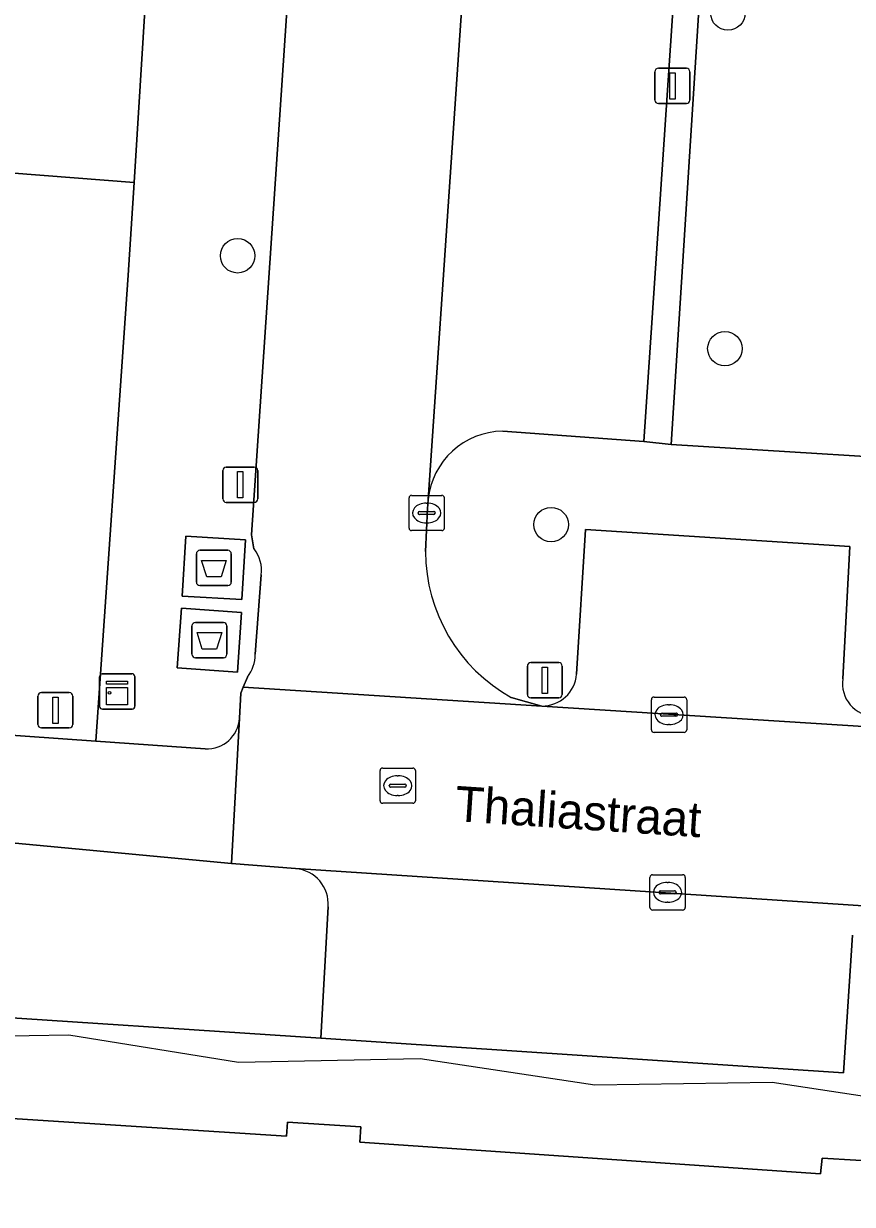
# Model space of a CAD drawing. Extents: x 161848 to 162726, y 385382 to 386521.
# Drawn here: x 162002.1 to 162025.59, y 386254.58 to 386288.04 of the extents above; entities that cross this region are included whole.
import ezdxf

# ---------------------------------------------------------------- set-up
doc = ezdxf.new("R2010")
doc.units = 0
for name, color, linetype in [('IMGEO_Afval_apart_plaats', 7, 'Continuous'), ('IMGEO_Boom', 7, 'Continuous'), ('IMGEO_Fietspad_open', 7, 'Continuous'), ('IMGEO_Groenvoorziening', 7, 'Continuous'), ('IMGEO_Kast', 7, 'Continuous'), ('IMGEO_Kolk', 7, 'Continuous'), ('IMGEO_Lichtmast', 7, 'Continuous'), ('IMGEO_Openbare_ruimte_label', 7, 'Continuous'), ('IMGEO_Pand', 7, 'Continuous'), ('IMGEO_Pand_overbouw', 7, 'Continuous'), ('IMGEO_Parkeervlak_open', 7, 'Continuous'), ('IMGEO_Rijbaan_lokaal_open', 7, 'Continuous'), ('IMGEO_Rioolput', 7, 'Continuous'), ('IMGEO_Verkeersbordpaal', 7, 'Continuous'), ('IMGEO_Voetpad_gesloten', 7, 'Continuous'), ('IMGEO_Voetpad_open', 7, 'Continuous')]:
    doc.layers.add(name, color=color, linetype=linetype)

msp = doc.modelspace()

# ---------------------------------------------------------------- linework, layer by layer
at = {"layer": 'IMGEO_Afval_apart_plaats'}
for p, q in [((162006.994, 386272.216), (162006.994, 386273.016)), ((162006.994, 386273.016), (162006.994, 386272.216)), ((162007.094, 386273.116), (162007.884, 386273.116)), ((162007.884, 386273.116), (162007.094, 386273.116)), ((162007.984, 386273.016), (162007.984, 386272.216)), ((162007.984, 386272.216), (162007.984, 386273.016)), ((162007.884, 386272.116), (162007.094, 386272.116)), ((162007.094, 386272.116), (162007.884, 386272.116)), ((162006.869, 386270.172), (162006.869, 386270.972)), ((162006.869, 386270.972), (162006.869, 386270.172)), ((162006.969, 386271.072), (162007.759, 386271.072)), ((162007.759, 386271.072), (162006.969, 386271.072)), ((162007.859, 386270.972), (162007.859, 386270.172)), ((162007.859, 386270.172), (162007.859, 386270.972)), ((162007.759, 386270.072), (162006.969, 386270.072)), ((162006.969, 386270.072), (162007.759, 386270.072))]:
    msp.add_line(p, q, dxfattribs=at)
for points in [[(162007.137, 386272.83), (162007.841, 386272.83), (162007.692, 386272.36), (162007.286, 386272.36), (162007.137, 386272.83)], [(162007.012, 386270.786), (162007.716, 386270.786), (162007.567, 386270.316), (162007.161, 386270.316), (162007.012, 386270.786)]]:
    msp.add_lwpolyline(points, dxfattribs=at)
for centre, start, end in [((162007.094, 386273.016), 90, 180), ((162007.094, 386273.016), 90, 180), ((162007.884, 386273.016), 0, 90), ((162007.884, 386273.016), 360, 90), ((162007.094, 386272.216), 180, 270), ((162007.094, 386272.216), 180, 270), ((162007.884, 386272.216), 270, 0), ((162007.884, 386272.216), 270, 0), ((162006.969, 386270.972), 90, 180), ((162006.969, 386270.972), 90, 180), ((162007.759, 386270.972), 0, 90), ((162007.759, 386270.972), 360, 90), ((162006.969, 386270.172), 180, 270), ((162006.969, 386270.172), 180, 270), ((162007.759, 386270.172), 270, 0), ((162007.759, 386270.172), 270, 0)]:
    msp.add_arc(centre, 0.1, start, end, dxfattribs=at)
at = {"layer": 'IMGEO_Boom'}
for centre in [(162022.06, 386288.343), (162008.163, 386281.464), (162021.975, 386278.831), (162017.049, 386273.845)]:
    msp.add_circle(centre, 0.489, dxfattribs=at)
at = {"layer": 'IMGEO_Fietspad_open'}
for points in [[(162007.247, 386267.487), (162004.143, 386267.706), (162000, 386267.999), (161974.364, 386269.813), (161946.326, 386271.797)], [(161946.09, 386268.796), (161951.821, 386268.392), (161963.771, 386267.547), (161965.253, 386267.442), (161978.868, 386266.479), (162000, 386264.985), (162000.242, 386264.968), (162007.99, 386264.239), (162008.22, 386268.36)]]:
    msp.add_lwpolyline(points, dxfattribs=at)
msp.add_arc((162007.288, 386268.42), 0.934, 267.4665, 356.332, dxfattribs=at)
at = {"layer": 'IMGEO_Groenvoorziening'}
for points in [[(161993.084, 386427.124), (161994.181, 386427.051), (162000, 386426.662), (162007.758, 386426.144), (162014.56, 386425.727), (162014.963, 386431.595), (162011.405, 386431.844), (161994.386, 386432.611), (161986.765, 386432.778), (161980.695, 386412.574), (161978.079, 386320.579), (161977.478, 386299.438), (161974.923, 386275.344), (161974.364, 386269.813), (162000, 386267.999), (162004.143, 386267.706), (162005.062, 386280.913), (162005.226, 386283.541), (162000, 386283.947), (161983.468, 386285.233), (161983.954, 386291.878), (161985.856, 386320.057)], [(162044.035, 386340.918), (162044.047, 386341.363), (162043.866, 386341.769), (162043.825, 386341.803), (162043.844, 386342.038), (162043.532, 386342.052), (162036.385, 386342.364), (162028.077, 386342.963), (162028.043, 386343.267), (162027.933, 386343.276), (162027.848, 386342.313), (162027.339, 386336.244), (162026.764, 386336.262), (162024.29, 386336.37), (162020.448, 386276.118), (162038.8, 386274.979), (162046.877, 386274.409), (162047.349, 386281.382), (162039.819, 386281.855)], [(162005.226, 386283.541), (162005.655, 386290.399), (161998.343, 386290.937), (161983.954, 386291.878), (161983.468, 386285.233), (162000, 386283.947)]]:
    msp.add_lwpolyline(points, close=True, dxfattribs=at)
at = {"layer": 'IMGEO_Kast'}
for p, q in [((162004.251, 386268.69), (162004.251, 386269.531)), ((162004.251, 386269.531), (162004.251, 386268.69)), ((162004.326, 386269.615), (162005.167, 386269.615)), ((162005.167, 386269.615), (162004.326, 386269.615)), ((162005.251, 386269.54), (162005.251, 386268.699)), ((162005.251, 386268.699), (162005.251, 386269.54)), ((162005.176, 386268.615), (162004.335, 386268.615)), ((162004.335, 386268.615), (162005.176, 386268.615))]:
    msp.add_line(p, q, dxfattribs=at)
for points in [[(162004.446, 386269.405), (162005.046, 386269.405), (162005.046, 386269.32), (162004.446, 386269.32), (162004.446, 386269.405)], [(162004.446, 386269.23), (162005.046, 386269.23), (162005.046, 386268.741), (162004.446, 386268.741), (162004.446, 386269.23)]]:
    msp.add_lwpolyline(points, dxfattribs=at)
msp.add_circle((162004.53, 386269.079), 0.0377, dxfattribs=at)
for centre, start, end in [((162004.329, 386269.537), 92.4484, 184.2845), ((162004.329, 386269.537), 92.4484, 184.2845), ((162005.173, 386269.537), 2.4484, 94.2845), ((162005.173, 386269.537), 2.4484, 94.2845), ((162004.329, 386268.693), 182.4484, 274.2845), ((162004.329, 386268.693), 182.4484, 274.2845), ((162005.173, 386268.693), 272.4484, 4.2845), ((162005.173, 386268.693), 272.4484, 4.2845)]:
    msp.add_arc(centre, 0.0779, start, end, dxfattribs=at)
at = {"layer": 'IMGEO_Kolk'}
for p, q in [((162013.021, 386273.748), (162013.021, 386274.6)), ((162013.096, 386274.674), (162013.948, 386274.674)), ((162014.022, 386274.6), (162014.022, 386273.748)), ((162013.28, 386274.168), (162013.28, 386274.18)), ((162013.323, 386274.217), (162013.721, 386274.217)), ((162013.509, 386274.454), (162013.534, 386274.454)), ((162013.764, 386274.18), (162013.764, 386274.168)), ((162013.718, 386274.131), (162013.32, 386274.131)), ((162013.532, 386273.894), (162013.507, 386273.894)), ((162013.948, 386273.674), (162013.096, 386273.674)), ((162019.891, 386268.031), (162019.891, 386268.883)), ((162019.966, 386268.957), (162020.818, 386268.957)), ((162020.892, 386268.883), (162020.892, 386268.031)), ((162020.15, 386268.451), (162020.15, 386268.463)), ((162020.193, 386268.5), (162020.591, 386268.5)), ((162020.379, 386268.737), (162020.404, 386268.737)), ((162020.634, 386268.463), (162020.634, 386268.451)), ((162020.588, 386268.414), (162020.19, 386268.414)), ((162020.402, 386268.177), (162020.377, 386268.177)), ((162020.818, 386267.957), (162019.966, 386267.957)), ((162019.849, 386262.996), (162019.849, 386263.848)), ((162019.924, 386263.922), (162020.776, 386263.922)), ((162020.85, 386263.848), (162020.85, 386262.996)), ((162020.108, 386263.416), (162020.108, 386263.428)), ((162020.151, 386263.465), (162020.549, 386263.465)), ((162020.337, 386263.702), (162020.362, 386263.702)), ((162020.592, 386263.428), (162020.592, 386263.416)), ((162020.546, 386263.379), (162020.148, 386263.379)), ((162020.36, 386263.142), (162020.335, 386263.142)), ((162020.776, 386262.922), (162019.924, 386262.922))]:
    msp.add_line(p, q, dxfattribs=at)
for points in [[(162013.021, 386273.748), (162013.021, 386274.6)], [(162013.096, 386274.674), (162013.948, 386274.674)], [(162014.022, 386274.6), (162014.022, 386273.748)], [(162013.948, 386273.674), (162013.096, 386273.674)], [(162019.891, 386268.031), (162019.891, 386268.883)], [(162019.966, 386268.957), (162020.818, 386268.957)], [(162020.892, 386268.883), (162020.892, 386268.031)], [(162020.818, 386267.957), (162019.966, 386267.957)], [(162019.849, 386262.996), (162019.849, 386263.848)], [(162019.924, 386263.922), (162020.776, 386263.922)], [(162020.85, 386263.848), (162020.85, 386262.996)], [(162020.776, 386262.922), (162019.924, 386262.922)]]:
    msp.add_lwpolyline(points, dxfattribs=at)
for centre, radius, start, end in [((162013.098, 386274.598), 0.0765, 91.552, 178.448), ((162013.098, 386274.598), 0.0765, 91.552, 178.448), ((162013.946, 386274.598), 0.0765, 1.552, 88.448), ((162013.946, 386274.598), 0.0765, 1.552, 88.448), ((162013.32, 386274.177), 0.0403, 85.8775, 175.7526), ((162013.317, 386274.167), 0.0366, 178.938, 274.7102), ((162013.721, 386274.174), 0.043, 264.8664, 352.4533), ((162013.725, 386274.179), 0.0386, 1.7309, 96.639), ((162013.098, 386273.75), 0.0765, 181.552, 268.448), ((162013.098, 386273.75), 0.0765, 181.552, 268.448), ((162013.946, 386273.75), 0.0765, 271.552, 358.448), ((162013.946, 386273.75), 0.0765, 271.552, 358.448), ((162019.968, 386268.881), 0.0765, 91.552, 178.448), ((162019.968, 386268.881), 0.0765, 91.552, 178.448), ((162020.816, 386268.881), 0.0765, 1.552, 88.448), ((162020.816, 386268.881), 0.0765, 1.552, 88.448), ((162020.19, 386268.46), 0.0403, 85.8775, 175.7526), ((162020.187, 386268.45), 0.0366, 178.938, 274.7102), ((162020.591, 386268.457), 0.043, 264.8664, 352.4533), ((162020.595, 386268.462), 0.0386, 1.7309, 96.639), ((162019.968, 386268.033), 0.0765, 181.552, 268.448), ((162019.968, 386268.033), 0.0765, 181.552, 268.448), ((162020.816, 386268.033), 0.0765, 271.552, 358.448), ((162020.816, 386268.033), 0.0765, 271.552, 358.448), ((162019.926, 386263.846), 0.0765, 91.552, 178.448), ((162019.926, 386263.846), 0.0765, 91.552, 178.448), ((162020.774, 386263.846), 0.0765, 1.552, 88.448), ((162020.774, 386263.846), 0.0765, 1.552, 88.448), ((162020.148, 386263.425), 0.0403, 85.8775, 175.7526), ((162020.553, 386263.427), 0.0386, 1.7309, 96.639), ((162020.145, 386263.415), 0.0366, 178.938, 274.7102), ((162020.549, 386263.422), 0.043, 264.8664, 352.4533), ((162019.926, 386262.998), 0.0765, 181.552, 268.448), ((162019.926, 386262.998), 0.0765, 181.552, 268.448), ((162020.774, 386262.998), 0.0765, 271.552, 358.448), ((162020.774, 386262.998), 0.0765, 271.552, 358.448)]:
    msp.add_arc(centre, radius, start, end, dxfattribs=at)
for centre, major_axis, ratio, start_param, end_param in [((162013.508, 386274.174), (-0.387, 0.002), 0.722429, 4.712389, 7.853982), ((162013.533, 386274.174), (-0.39, 0.002), 0.717154, 1.570796, 4.712389), ((162020.378, 386268.457), (-0.387, 0.002), 0.722429, 4.712389, 7.853982), ((162020.403, 386268.457), (-0.39, 0.002), 0.717154, 1.570796, 4.712389), ((162020.336, 386263.422), (-0.387, 0.002), 0.722429, 4.712389, 7.853982), ((162020.361, 386263.422), (-0.39, 0.002), 0.717154, 1.570796, 4.712389)]:
    msp.add_ellipse(centre, major_axis=major_axis, ratio=ratio, start_param=start_param, end_param=end_param, dxfattribs=at)
at = {"layer": 'IMGEO_Lichtmast'}
for p, q in [((162019.992, 386285.877), (162019.992, 386286.677)), ((162019.992, 386286.677), (162019.992, 386285.877)), ((162020.092, 386286.777), (162020.882, 386286.777)), ((162020.882, 386286.777), (162020.092, 386286.777)), ((162020.982, 386286.677), (162020.982, 386285.877)), ((162020.982, 386285.877), (162020.982, 386286.677)), ((162020.882, 386285.777), (162020.092, 386285.777)), ((162020.092, 386285.777), (162020.882, 386285.777)), ((162007.843, 386275.475), (162008.633, 386275.475)), ((162008.633, 386275.475), (162007.843, 386275.475)), ((162007.743, 386274.575), (162007.743, 386275.375)), ((162007.743, 386275.375), (162007.743, 386274.575)), ((162008.733, 386275.375), (162008.733, 386274.575)), ((162008.733, 386274.575), (162008.733, 386275.375)), ((162008.633, 386274.475), (162007.843, 386274.475)), ((162007.843, 386274.475), (162008.633, 386274.475)), ((162016.375, 386269.034), (162016.375, 386269.834)), ((162016.375, 386269.834), (162016.375, 386269.034)), ((162016.475, 386269.934), (162017.265, 386269.934)), ((162017.265, 386269.934), (162016.475, 386269.934)), ((162017.365, 386269.834), (162017.365, 386269.034)), ((162017.365, 386269.034), (162017.365, 386269.834)), ((162017.265, 386268.934), (162016.475, 386268.934)), ((162016.475, 386268.934), (162017.265, 386268.934))]:
    msp.add_line(p, q, dxfattribs=at)
for points in [[(162020.412, 386286.652), (162020.562, 386286.652), (162020.562, 386285.902), (162020.412, 386285.902), (162020.412, 386286.652)], [(162008.163, 386275.35), (162008.313, 386275.35), (162008.313, 386274.6), (162008.163, 386274.6), (162008.163, 386275.35)], [(162016.795, 386269.809), (162016.945, 386269.809), (162016.945, 386269.059), (162016.795, 386269.059), (162016.795, 386269.809)]]:
    msp.add_lwpolyline(points, dxfattribs=at)
for centre, start, end in [((162020.092, 386286.677), 90, 180), ((162020.092, 386286.677), 90, 180), ((162020.882, 386286.677), 0, 90), ((162020.882, 386286.677), 360, 90), ((162020.092, 386285.877), 180, 270), ((162020.092, 386285.877), 180, 270), ((162020.882, 386285.877), 270, 0), ((162020.882, 386285.877), 270, 0), ((162007.843, 386275.375), 90, 180), ((162007.843, 386275.375), 90, 180), ((162008.633, 386275.375), 0, 90), ((162008.633, 386275.375), 360, 90), ((162007.843, 386274.575), 180, 270), ((162007.843, 386274.575), 180, 270), ((162008.633, 386274.575), 270, 0), ((162008.633, 386274.575), 270, 0), ((162016.475, 386269.834), 90, 180), ((162016.475, 386269.834), 90, 180), ((162017.265, 386269.834), 0, 90), ((162017.265, 386269.834), 360, 90), ((162016.475, 386269.034), 180, 270), ((162016.475, 386269.034), 180, 270), ((162017.265, 386269.034), 270, 0), ((162017.265, 386269.034), 270, 0)]:
    msp.add_arc(centre, 0.1, start, end, dxfattribs=at)
at = {"layer": 'IMGEO_Pand'}
msp.add_lwpolyline([(162038.972, 386254.535), (162039.146, 386256.906), (162039.162, 386257.123), (162034.621, 386257.422), (162034.611, 386257.129), (162034.531, 386254.84), (162033.516, 386254.897), (162033.536, 386255.32), (162032.435, 386255.391), (162032.401, 386254.962), (162026.525, 386255.354), (162026.637, 386255.779), (162024.736, 386255.893), (162024.681, 386255.444), (162011.629, 386256.347), (162011.655, 386256.778), (162009.575, 386256.907), (162009.546, 386256.513), (162000, 386257.128)], dxfattribs=at)
at = {"layer": 'IMGEO_Pand_overbouw'}
msp.add_lwpolyline([(162000, 386257.128), (162009.546, 386256.513), (162009.575, 386256.907), (162011.655, 386256.778), (162011.629, 386256.347), (162024.681, 386255.444), (162024.736, 386255.893), (162026.637, 386255.779), (162026.525, 386255.354), (162032.401, 386254.962), (162032.435, 386255.391), (162033.536, 386255.32), (162033.516, 386254.897), (162034.531, 386254.84), (162034.611, 386257.129), (162033.271, 386257.382), (162028.235, 386257.288), (162023.318, 386258.032), (162018.288, 386257.954), (162013.335, 386258.706), (162008.188, 386258.602), (162003.375, 386259.374), (162000, 386259.317)], dxfattribs=at)
at = {"layer": 'IMGEO_Parkeervlak_open'}
for points in [[(162018.666, 386350.277), (162017.269, 386329.133), (162016.314, 386314.992), (162014.946, 386294.784), (162013.565, 386274.553)], [(162015.679, 386276.49), (162019.68, 386276.198), (162024.509, 386347.859), (162020.568, 386348.137)], [(162025.317, 386269.471), (162025.514, 386273.22), (162018.019, 386273.705), (162017.771, 386269.603)], [(162016.789, 386268.703), (162043.245, 386267.031), (162043.524, 386267.013), (162043.252, 386267.142)], [(162041.854, 386261.995), (162009.804, 386264.095)], [(162010.728, 386263.013), (162010.522, 386259.286), (162025.332, 386258.309), (162025.588, 386262.21)]]:
    msp.add_lwpolyline(points, dxfattribs=at)
for centre, radius, start, end in [((162015.698, 386274.348), 2.143, 90.5, 174.4963), ((162016.793, 386269.685), 0.982, 269.787, 355.2233), ((162026.224, 386269.332), 0.917, 171.2894, 269.3388), ((162009.724, 386263.091), 1.007, 355.5386, 85.4544)]:
    msp.add_arc(centre, radius, start, end, dxfattribs=at)
at = {"layer": 'IMGEO_Rijbaan_lokaal_open'}
for points in [[(162014.112, 386355.921), (162008.558, 386273.559), (162008.627, 386273.156)], [(162013.487, 386273.078), (162013.544, 386274.293), (162013.565, 386274.553), (162014.946, 386294.784), (162016.314, 386314.992), (162017.269, 386329.133), (162018.666, 386350.277), (162018.689, 386350.5)], [(162008.83, 386272.417), (162008.66, 386270.171)], [(162008.439, 386269.523), (162008.322, 386269.237), (162016.789, 386268.703), (162015.918, 386268.945)]]:
    msp.add_lwpolyline(points, dxfattribs=at)
msp.add_lwpolyline([(162043.245, 386267.031), (162016.789, 386268.703), (162008.322, 386269.237), (162008.251, 386269.066), (162008.22, 386268.36), (162007.99, 386264.239), (162009.804, 386264.095), (162041.854, 386261.995), (162042.917, 386261.82)], close=True, dxfattribs=at)
for centre, radius, start, end in [((162007.876, 386272.552), 0.964, 351.929, 38.7911), ((162018.246, 386273.096), 4.759, 180.2165, 240.7109), ((162007.616, 386270.165), 1.044, 322.028, 0.3081)]:
    msp.add_arc(centre, radius, start, end, dxfattribs=at)
at = {"layer": 'IMGEO_Rioolput'}
for p, q in [((162012.201, 386266.02), (162012.201, 386266.872)), ((162012.276, 386266.946), (162013.128, 386266.946)), ((162013.202, 386266.872), (162013.202, 386266.02)), ((162012.46, 386266.44), (162012.46, 386266.452)), ((162012.503, 386266.489), (162012.901, 386266.489)), ((162012.689, 386266.726), (162012.714, 386266.726)), ((162012.944, 386266.452), (162012.944, 386266.44)), ((162012.898, 386266.403), (162012.5, 386266.403)), ((162012.712, 386266.166), (162012.687, 386266.166)), ((162013.128, 386265.946), (162012.276, 386265.946))]:
    msp.add_line(p, q, dxfattribs=at)
for points in [[(162012.201, 386266.02), (162012.201, 386266.872)], [(162012.276, 386266.946), (162013.128, 386266.946)], [(162013.202, 386266.872), (162013.202, 386266.02)], [(162013.128, 386265.946), (162012.276, 386265.946)]]:
    msp.add_lwpolyline(points, dxfattribs=at)
for centre, radius, start, end in [((162012.278, 386266.87), 0.0765, 91.552, 178.448), ((162012.278, 386266.87), 0.0765, 91.552, 178.448), ((162013.126, 386266.87), 0.0765, 1.552, 88.448), ((162013.126, 386266.87), 0.0765, 1.552, 88.448), ((162012.5, 386266.449), 0.0403, 85.8775, 175.7526), ((162012.497, 386266.439), 0.0366, 178.938, 274.7102), ((162012.901, 386266.446), 0.043, 264.8664, 352.4533), ((162012.905, 386266.451), 0.0386, 1.7309, 96.639), ((162012.278, 386266.022), 0.0765, 181.552, 268.448), ((162012.278, 386266.022), 0.0765, 181.552, 268.448), ((162013.126, 386266.022), 0.0765, 271.552, 358.448), ((162013.126, 386266.022), 0.0765, 271.552, 358.448)]:
    msp.add_arc(centre, radius, start, end, dxfattribs=at)
for centre, major_axis, ratio, start_param, end_param in [((162012.688, 386266.446), (-0.387, 0.002), 0.722429, 4.712389, 7.853982), ((162012.713, 386266.446), (-0.39, 0.002), 0.717154, 1.570796, 4.712389)]:
    msp.add_ellipse(centre, major_axis=major_axis, ratio=ratio, start_param=start_param, end_param=end_param, dxfattribs=at)
at = {"layer": 'IMGEO_Verkeersbordpaal'}
for p, q in [((162002.503, 386268.182), (162002.503, 386268.982)), ((162002.503, 386268.982), (162002.503, 386268.182)), ((162002.603, 386269.082), (162003.393, 386269.082)), ((162003.393, 386269.082), (162002.603, 386269.082)), ((162003.493, 386268.982), (162003.493, 386268.182)), ((162003.493, 386268.182), (162003.493, 386268.982)), ((162003.393, 386268.082), (162002.603, 386268.082)), ((162002.603, 386268.082), (162003.393, 386268.082))]:
    msp.add_line(p, q, dxfattribs=at)
msp.add_lwpolyline([(162002.923, 386268.957), (162003.073, 386268.957), (162003.073, 386268.207), (162002.923, 386268.207), (162002.923, 386268.957)], dxfattribs=at)
for centre, start, end in [((162002.603, 386268.982), 90, 180), ((162002.603, 386268.982), 90, 180), ((162003.393, 386268.982), 0, 90), ((162003.393, 386268.982), 360, 90), ((162002.603, 386268.182), 180, 270), ((162002.603, 386268.182), 180, 270), ((162003.393, 386268.182), 270, 0), ((162003.393, 386268.182), 270, 0)]:
    msp.add_arc(centre, 0.1, start, end, dxfattribs=at)
at = {"layer": 'IMGEO_Voetpad_gesloten'}
for points in [[(162008.389, 386273.41), (162006.691, 386273.513), (162006.589, 386271.821), (162008.287, 386271.719)], [(162008.277, 386271.354), (162006.57, 386271.476), (162006.45, 386269.789), (162008.157, 386269.667)]]:
    msp.add_lwpolyline(points, close=True, dxfattribs=at)
at = {"layer": 'IMGEO_Voetpad_open'}
for points in [[(162017.802, 386431.396), (162017.671, 386431.405), (162017.567, 386431.412), (162014.963, 386431.595), (162014.56, 386425.727), (162014.19, 386420.343), (162013.501, 386410.323), (162012.893, 386401.481), (162012.21, 386391.535), (162011.586, 386382.462), (162010.899, 386372.469), (162010.275, 386363.392), (162009.593, 386353.468), (162009.038, 386344.583), (162008.402, 386334.395), (162007.843, 386325.451), (162007.212, 386315.343), (162006.654, 386306.398), (162006.029, 386296.392), (162005.655, 386290.399), (162005.226, 386283.541), (162005.062, 386280.913), (162004.143, 386267.706), (162007.247, 386267.487)], [(162008.627, 386273.156), (162008.558, 386273.559), (162014.112, 386355.921)], [(162038.8, 386274.979), (162020.448, 386276.118), (162019.68, 386276.198), (162015.679, 386276.49)], [(162013.565, 386274.553), (162013.544, 386274.293), (162013.487, 386273.078)], [(162017.771, 386269.603), (162018.019, 386273.705), (162025.514, 386273.22), (162025.317, 386269.471)], [(162008.66, 386270.171), (162008.83, 386272.417)], [(162008.22, 386268.36), (162008.251, 386269.066), (162008.322, 386269.237), (162008.439, 386269.523)], [(162015.918, 386268.945), (162016.789, 386268.703)], [(162009.804, 386264.095), (162007.99, 386264.239), (162000.242, 386264.968), (162000, 386264.985), (161978.868, 386266.479), (161978.683, 386264.664), (161982.632, 386264.371), (161984.619, 386264.23), (162000, 386263.241), (162000.102, 386263.234), (162000.086, 386262.888), (161999.882, 386259.988), (162010.522, 386259.286), (162010.728, 386263.013)], [(162025.588, 386262.21), (162025.332, 386258.309), (162010.522, 386259.286), (161999.882, 386259.988), (162000.086, 386262.888)], [(162000, 386257.128), (162009.546, 386256.513), (162009.575, 386256.907), (162011.655, 386256.778), (162011.629, 386256.347), (162024.681, 386255.444), (162024.736, 386255.893), (162026.637, 386255.779), (162026.525, 386255.354), (162032.401, 386254.962), (162032.435, 386255.391), (162033.536, 386255.32), (162033.516, 386254.897), (162034.531, 386254.84), (162034.611, 386257.129), (162034.621, 386257.422), (162039.162, 386257.123), (162040.739, 386257.028), (162040.755, 386257.306), (162025.946, 386258.268), (162026.186, 386262.154)]]:
    msp.add_lwpolyline(points, dxfattribs=at)
for points in [[(162027.848, 386342.313), (162027.933, 386343.276), (162026.069, 386343.434), (162026.489, 386349.451), (162025.168, 386349.552), (162024.509, 386347.859), (162019.68, 386276.198), (162020.448, 386276.118), (162024.29, 386336.37), (162026.764, 386336.262), (162027.339, 386336.244)], [(162008.389, 386273.41), (162008.287, 386271.719), (162006.589, 386271.821), (162006.691, 386273.513)], [(162008.277, 386271.354), (162008.157, 386269.667), (162006.45, 386269.789), (162006.57, 386271.476)]]:
    msp.add_lwpolyline(points, close=True, dxfattribs=at)
for centre, radius, start, end in [((162015.698, 386274.348), 2.143, 90.5, 174.4963), ((162007.876, 386272.552), 0.964, 351.929, 38.7911), ((162018.246, 386273.096), 4.759, 180.2165, 240.7109), ((162007.616, 386270.165), 1.044, 322.028, 0.3081), ((162016.793, 386269.685), 0.982, 269.787, 355.2233), ((162026.224, 386269.332), 0.917, 171.2894, 269.3388), ((162007.288, 386268.42), 0.934, 267.4665, 356.332), ((162009.724, 386263.091), 1.007, 355.5386, 85.4544)]:
    msp.add_arc(centre, radius, start, end, dxfattribs=at)

# ---------------------------------------------------------------- texts
at = {"layer": 'IMGEO_Openbare_ruimte_label'}
msp.add_text('Thaliastraat', height=1, rotation=356.2164, dxfattribs=at).set_placement((162014.301, 386265.443))

doc.saveas('drawing.dxf')
